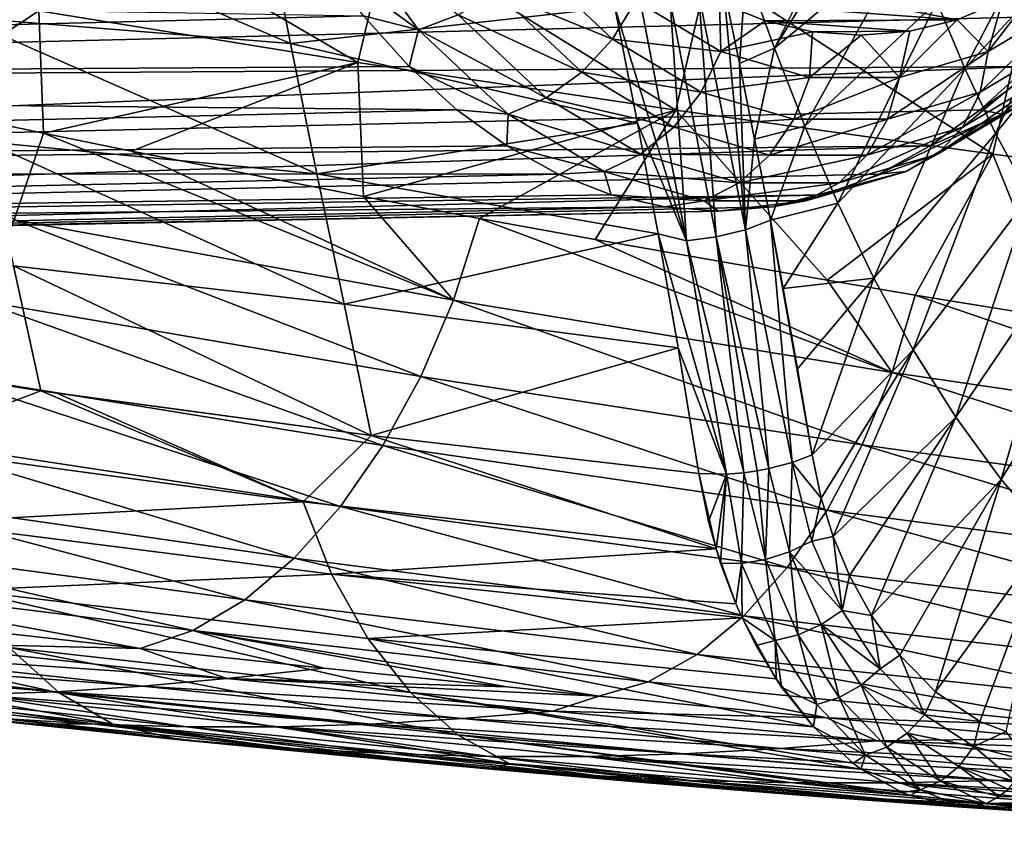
# Model space of a CAD drawing. Header units: metres. Extents: x -62 to 300, y -109 to 109.
# Tile 580 of 656: x 42 to 53, y 57 to 66. Entities that reach past the tile are written whole.
import ezdxf

# ---------------------------------------------------------------- set-up
doc = ezdxf.new("R2010")
doc.units = ezdxf.units.M
doc.layers.add('solid_500635', color=7, linetype='CONTINUOUS')

msp = doc.modelspace()

# ---------------------------------------------------------------- linework, layer by layer
at = {"layer": 'solid_500635'}
for points in [[(50.473927, 65.82579, 54.293316), (51.756451, 67.905655, 53.332165), (51.36898, 67.61731, 53.667049)], [(52.034363, 67.127594, 52.978214), (51.756451, 67.905655, 53.332165), (50.473927, 65.82579, 54.293316)], [(53.793171, 67.781731, 51.289654), (52.327579, 66.354668, 52.595661), (52.647118, 65.591927, 52.16856)], [(54.059921, 67.135246, 50.922024), (53.793171, 67.781731, 51.289654), (52.647118, 65.591927, 52.16856)], [(40.88496, 67.60778, 49.288437), (44.938168, 65.879517, 51.78064), (44.644665, 67.377357, 52.21909)], [(40.88496, 67.60778, 49.288437), (41.168015, 66.1791, 48.865978), (44.938168, 65.879517, 51.78064)], [(42.388172, 67.604683, 11.405715), (45.709873, 65.662964, 14.058949), (42.063934, 66.25222, 11.836024)], [(42.388172, 67.604683, 11.405715), (46.058018, 67.146378, 13.598836), (45.709873, 65.662964, 14.058949)], [(50.473927, 65.82579, 54.293316), (51.36898, 67.61731, 53.667049), (50.144897, 66.722145, 54.691704)], [(48.646599, 66.293144, 54.897785), (44.644665, 67.377357, 52.21909), (44.938168, 65.879517, 51.78064)], [(46.404682, 66.035896, 40.679264), (45.284451, 66.849983, 41.388611), (45.488132, 67.27964, 41.988235)], [(46.404682, 66.035896, 40.679264), (45.488132, 67.27964, 41.988235), (46.857681, 66.206757, 40.860191)], [(46.058018, 67.146378, 13.598836), (49.345234, 65.116684, 16.300768), (45.709873, 65.662964, 14.058949)], [(46.058018, 67.146378, 13.598836), (49.714558, 66.721085, 15.810477), (49.345234, 65.116684, 16.300768)], [(52.034363, 67.127594, 52.978214), (50.473927, 65.82579, 54.293316), (50.820332, 64.93457, 53.863419)], [(52.327579, 66.354668, 52.595661), (52.034363, 67.127594, 52.978214), (50.820332, 64.93457, 53.863419)], [(54.059921, 67.135246, 50.922024), (52.647118, 65.591927, 52.16856), (52.99929, 64.848961, 51.688118)], [(54.355381, 66.505005, 50.509548), (54.059921, 67.135246, 50.922024), (52.99929, 64.848961, 51.688118)], [(38.410324, 66.884567, 9.634466), (42.063934, 66.25222, 11.836024), (40.4678, 65.196846, 11.544188)], [(54.380802, 66.850029, 28.397678), (23.883883, 66.738083, 5.977959), (22.912306, 65.41967, 7.365514)], [(53.891087, 66.194885, 29.097063), (54.380802, 66.850029, 28.397678), (22.912306, 65.41967, 7.365514)], [(46.404682, 66.035896, 40.679264), (45.77417, 66.194839, 40.68922), (45.284451, 66.849983, 41.388611)], [(47.29089, 66.47377, 40.950562), (47.675373, 66.819122, 40.944336), (48.618896, 65.928902, 39.596848)], [(48.618896, 65.928902, 39.596848), (47.675373, 66.819122, 40.944336), (48.889111, 66.367142, 39.551384)], [(45.77417, 66.194839, 40.68922), (14.75779, 65.41967, 19.01137), (13.786213, 66.738083, 20.398926)], [(49.714558, 66.721085, 15.810477), (52.967113, 64.613266, 18.55901), (49.345234, 65.116684, 16.300768)], [(49.714558, 66.721085, 15.810477), (53.354122, 66.328812, 18.037834), (52.967113, 64.613266, 18.55901)], [(50.070885, 65.647835, 54.638252), (50.144897, 66.722145, 54.691704), (49.890251, 66.53878, 54.898804)], [(50.473927, 65.82579, 54.293316), (50.144897, 66.722145, 54.691704), (50.070885, 65.647835, 54.638252)], [(52.915382, 65.785477, 33.80127), (53.080044, 66.367455, 33.681389), (53.598137, 66.679115, 32.941475)], [(53.887203, 66.367142, 32.413364), (52.915382, 65.785477, 33.80127), (53.598137, 66.679115, 32.941475)], [(49.607254, 66.436775, 55.060619), (50.140392, 63.751003, 54.259808), (49.890251, 66.53878, 54.898804)], [(50.140392, 63.751003, 54.259808), (50.070885, 65.647835, 54.638252), (49.890251, 66.53878, 54.898804)], [(46.857681, 66.206757, 40.860191), (47.29089, 66.47377, 40.950562), (48.26878, 65.551125, 39.553986)], [(48.26878, 65.551125, 39.553986), (47.29089, 66.47377, 40.950562), (48.618896, 65.928902, 39.596848)], [(49.607254, 66.436775, 55.060619), (49.280056, 66.356163, 55.116638), (49.807037, 63.670429, 54.321228)], [(49.607254, 66.436775, 55.060619), (49.807037, 63.670429, 54.321228), (50.140392, 63.751003, 54.259808)], [(54.355381, 66.505005, 50.509548), (52.99929, 64.848961, 51.688118), (53.386395, 64.136673, 51.15123)], [(48.618896, 65.928902, 39.596848), (48.889111, 66.367142, 39.551384), (49.860931, 65.785477, 38.163483)], [(48.946808, 66.306274, 55.06028), (48.646599, 66.293144, 54.897785), (49.466003, 63.624588, 54.26659)], [(49.860931, 65.785477, 38.163483), (48.889111, 66.367142, 39.551384), (49.844269, 66.347946, 38.302555)], [(49.280056, 66.356163, 55.116638), (48.946808, 66.306274, 55.06028), (49.466003, 63.624588, 54.26659)], [(49.280056, 66.356163, 55.116638), (49.466003, 63.624588, 54.26659), (49.807037, 63.670429, 54.321228)], [(51.462761, 66.360184, 35.991108), (52.559628, 66.149879, 34.424622), (49.844269, 66.347946, 38.302555)], [(52.559628, 66.149879, 34.424622), (50.365852, 66.136383, 37.557659), (49.844269, 66.347946, 38.302555)], [(49.860931, 65.785477, 38.163483), (49.844269, 66.347946, 38.302555), (50.365852, 66.136383, 37.557659)], [(52.327579, 66.354668, 52.595661), (50.820332, 64.93457, 53.863419), (51.196262, 64.055336, 53.381474)], [(52.647118, 65.591927, 52.16856), (52.327579, 66.354668, 52.595661), (51.196262, 64.055336, 53.381474)], [(51.462761, 66.360184, 35.991108), (53.080044, 66.367455, 33.681389), (52.559628, 66.149879, 34.424622)], [(52.915382, 65.785477, 33.80127), (52.559628, 66.149879, 34.424622), (53.080044, 66.367455, 33.681389)], [(52.822807, 65.321579, 33.593037), (52.915382, 65.785477, 33.80127), (53.887203, 66.367142, 32.413364)], [(53.837505, 65.928902, 32.143898), (52.822807, 65.321579, 33.593037), (53.887203, 66.367142, 32.413364)], [(53.354122, 66.328812, 18.037834), (56.574554, 64.152519, 20.832447), (52.967113, 64.613266, 18.55901)], [(45.77417, 66.194839, 40.68922), (46.294777, 65.616608, 39.945717), (14.75779, 65.41967, 19.01137)], [(53.370483, 65.616646, 29.840563), (53.891087, 66.194885, 29.097063), (22.912306, 65.41967, 7.365514)], [(42.063934, 66.25222, 11.836024), (42.116333, 64.853584, 12.560453), (40.4678, 65.196846, 11.544188)], [(42.063934, 66.25222, 11.836024), (45.709873, 65.662964, 14.058949), (42.116333, 64.853584, 12.560453)], [(48.905495, 64.967384, 54.513103), (48.646599, 66.293144, 54.897785), (44.938168, 65.879517, 51.78064)], [(46.404682, 66.035896, 40.679264), (46.294777, 65.616608, 39.945717), (45.77417, 66.194839, 40.68922)], [(46.404682, 66.035896, 40.679264), (46.857681, 66.206757, 40.860191), (47.862144, 65.259033, 39.425667)], [(47.862144, 65.259033, 39.425667), (46.857681, 66.206757, 40.860191), (48.26878, 65.551125, 39.553986)], [(49.466003, 63.624588, 54.26659), (48.646599, 66.293144, 54.897785), (48.905495, 64.967384, 54.513103)], [(53.075874, 65.072136, 31.151815), (53.417828, 65.259033, 31.491333), (54.422291, 66.206757, 30.056808)], [(54.09734, 66.035896, 29.693008), (53.075874, 65.072136, 31.151815), (54.422291, 66.206757, 30.056808)], [(41.168015, 66.1791, 48.865978), (45.241238, 64.387863, 51.331665), (44.938168, 65.879517, 51.78064)], [(41.168015, 66.1791, 48.865978), (41.462421, 64.756485, 48.433769), (45.241238, 64.387863, 51.331665)], [(49.860931, 65.785477, 38.163483), (50.365852, 66.136383, 37.557659), (50.907757, 66.01239, 36.783737)], [(52.559628, 66.149879, 34.424622), (52.018406, 66.019318, 35.197567), (50.365852, 66.136383, 37.557659)], [(52.018406, 66.019318, 35.197567), (50.907757, 66.01239, 36.783737), (50.365852, 66.136383, 37.557659)], [(51.901905, 65.490623, 35.248669), (52.018406, 66.019318, 35.197567), (52.559628, 66.149879, 34.424622)], [(52.915382, 65.785477, 33.80127), (51.901905, 65.490623, 35.248669), (52.559628, 66.149879, 34.424622)], [(47.426151, 65.072136, 39.220459), (46.294777, 65.616608, 39.945717), (46.404682, 66.035896, 40.679264)], [(47.426151, 65.072136, 39.220459), (46.404682, 66.035896, 40.679264), (47.862144, 65.259033, 39.425667)], [(50.874409, 65.490623, 36.71608), (49.860931, 65.785477, 38.163483), (50.907757, 66.01239, 36.783737)], [(50.874409, 65.490623, 36.71608), (50.907757, 66.01239, 36.783737), (51.463192, 65.973427, 35.99049)], [(51.901905, 65.490623, 35.248669), (50.874409, 65.490623, 36.71608), (51.463192, 65.973427, 35.99049)], [(52.018406, 66.019318, 35.197567), (51.463192, 65.973427, 35.99049), (50.907757, 66.01239, 36.783737)], [(51.901905, 65.490623, 35.248669), (51.463192, 65.973427, 35.99049), (52.018406, 66.019318, 35.197567)], [(54.09734, 66.035896, 29.693008), (53.370483, 65.616646, 29.840563), (52.822952, 65.11972, 30.622515)], [(54.09734, 66.035896, 29.693008), (52.822952, 65.11972, 30.622515), (53.075874, 65.072136, 31.151815)], [(48.905495, 64.967384, 54.513103), (44.938168, 65.879517, 51.78064), (45.241238, 64.387863, 51.331665)], [(48.26878, 65.551125, 39.553986), (48.618896, 65.928902, 39.596848), (49.633595, 65.321579, 38.147709)], [(49.633595, 65.321579, 38.147709), (48.618896, 65.928902, 39.596848), (49.860931, 65.785477, 38.163483)], [(52.625824, 64.921677, 33.331482), (52.822807, 65.321579, 33.593037), (53.837505, 65.928902, 32.143898)], [(53.677483, 65.551125, 31.829556), (52.625824, 64.921677, 33.331482), (53.837505, 65.928902, 32.143898)], [(49.633595, 65.321579, 38.147709), (49.860931, 65.785477, 38.163483), (50.874409, 65.490623, 36.71608)], [(50.473927, 65.82579, 54.293316), (50.070885, 65.647835, 54.638252), (50.24379, 64.785484, 54.37981)], [(50.820332, 64.93457, 53.863419), (50.473927, 65.82579, 54.293316), (50.24379, 64.785484, 54.37981)], [(51.764614, 65.013718, 35.104294), (51.901905, 65.490623, 35.248669), (52.915382, 65.785477, 33.80127)], [(52.822807, 65.321579, 33.593037), (51.764614, 65.013718, 35.104294), (52.915382, 65.785477, 33.80127)], [(45.709873, 65.662964, 14.058949), (43.120892, 64.649597, 13.181844), (42.116333, 64.853584, 12.560453)], [(45.709873, 65.662964, 14.058949), (45.772568, 64.130051, 14.829745), (43.120892, 64.649597, 13.181844)], [(45.709873, 65.662964, 14.058949), (49.345234, 65.116684, 16.300768), (45.772568, 64.130051, 14.829745)], [(50.140392, 63.751003, 54.259808), (50.24379, 64.785484, 54.37981), (50.070885, 65.647835, 54.638252)], [(46.294777, 65.616608, 39.945717), (46.842308, 65.119682, 39.163761), (14.75779, 65.41967, 19.01137)], [(53.370483, 65.616646, 29.840563), (22.912306, 65.41967, 7.365514), (21.829514, 64.398048, 8.911902)], [(52.822952, 65.11972, 30.622515), (53.370483, 65.616646, 29.840563), (21.829514, 64.398048, 8.911902)], [(47.426151, 65.072136, 39.220459), (46.842308, 65.119682, 39.163761), (46.294777, 65.616608, 39.945717)], [(47.862144, 65.259033, 39.425667), (48.26878, 65.551125, 39.553986), (49.320438, 64.921677, 38.052063)], [(49.320438, 64.921677, 38.052063), (48.26878, 65.551125, 39.553986), (49.633595, 65.321579, 38.147709)], [(52.647118, 65.591927, 52.16856), (51.196262, 64.055336, 53.381474), (51.608398, 63.199253, 52.836819)], [(52.99929, 64.848961, 51.688118), (52.647118, 65.591927, 52.16856), (51.608398, 63.199253, 52.836819)], [(52.337589, 64.612488, 33.034073), (52.625824, 64.921677, 33.331482), (53.677483, 65.551125, 31.829556)], [(53.417828, 65.259033, 31.491333), (52.337589, 64.612488, 33.034073), (53.677483, 65.551125, 31.829556)], [(46.842308, 65.119682, 39.163761), (15.840583, 64.398048, 17.464981), (14.75779, 65.41967, 19.01137)], [(50.691788, 65.013718, 36.636448), (49.633595, 65.321579, 38.147709), (50.874409, 65.490623, 36.71608)], [(50.691788, 65.013718, 36.636448), (50.874409, 65.490623, 36.71608), (51.901905, 65.490623, 35.248669)], [(51.764614, 65.013718, 35.104294), (50.691788, 65.013718, 36.636448), (51.901905, 65.490623, 35.248669)], [(49.320438, 64.921677, 38.052063), (49.633595, 65.321579, 38.147709), (50.691788, 65.013718, 36.636448)], [(51.529083, 64.602608, 34.897789), (51.764614, 65.013718, 35.104294), (52.822807, 65.321579, 33.593037)], [(52.625824, 64.921677, 33.331482), (51.529083, 64.602608, 34.897789), (52.822807, 65.321579, 33.593037)], [(41.780365, 63.863079, 13.041108), (40.4678, 65.196846, 11.544188), (42.116333, 64.853584, 12.560453)], [(47.426151, 65.072136, 39.220459), (47.862144, 65.259033, 39.425667), (48.942383, 64.612488, 37.882927)], [(48.942383, 64.612488, 37.882927), (47.862144, 65.259033, 39.425667), (49.320438, 64.921677, 38.052063)], [(51.977352, 64.414642, 32.720669), (52.337589, 64.612488, 33.034073), (53.417828, 65.259033, 31.491333)], [(53.075874, 65.072136, 31.151815), (51.977352, 64.414642, 32.720669), (53.417828, 65.259033, 31.491333)], [(46.842308, 65.119682, 39.163761), (47.412598, 64.707848, 38.349304), (15.840583, 64.398048, 17.464981)], [(52.252666, 64.70787, 31.436968), (52.822952, 65.11972, 30.622515), (21.829514, 64.398048, 8.911902)], [(49.345234, 65.116684, 16.300768), (47.100315, 63.880253, 15.659031), (45.772568, 64.130051, 14.829745)], [(47.426151, 65.072136, 39.220459), (47.412598, 64.707848, 38.349304), (46.842308, 65.119682, 39.163761)], [(49.345234, 65.116684, 16.300768), (48.423653, 63.638165, 16.488308), (47.100315, 63.880253, 15.659031)], [(48.524673, 64.414642, 37.651604), (47.412598, 64.707848, 38.349304), (47.426151, 65.072136, 39.220459)], [(48.524673, 64.414642, 37.651604), (47.426151, 65.072136, 39.220459), (48.942383, 64.612488, 37.882927)], [(49.345234, 65.116684, 16.300768), (51.074944, 63.173855, 18.157988), (48.423653, 63.638165, 16.488308)], [(49.345234, 65.116684, 16.300768), (52.967113, 64.613266, 18.55901), (51.074944, 63.173855, 18.157988)], [(53.075874, 65.072136, 31.151815), (52.252666, 64.70787, 31.436968), (51.66396, 64.384254, 32.277725)], [(53.075874, 65.072136, 31.151815), (51.66396, 64.384254, 32.277725), (51.977352, 64.414642, 32.720669)], [(53.075874, 65.072136, 31.151815), (52.822952, 65.11972, 30.622515), (52.252666, 64.70787, 31.436968)], [(49.143246, 63.703701, 54.128994), (48.905495, 64.967384, 54.513103), (45.241238, 64.387863, 51.331665)], [(49.466003, 63.624588, 54.26659), (48.905495, 64.967384, 54.513103), (49.143246, 63.703701, 54.128994)], [(50.417179, 64.602608, 36.485756), (49.320438, 64.921677, 38.052063), (50.691788, 65.013718, 36.636448)], [(50.417179, 64.602608, 36.485756), (50.691788, 65.013718, 36.636448), (51.764614, 65.013718, 35.104294)], [(51.529083, 64.602608, 34.897789), (50.417179, 64.602608, 36.485756), (51.764614, 65.013718, 35.104294)], [(46.803818, 62.946259, 16.084129), (41.780365, 63.863079, 13.041108), (42.116333, 64.853584, 12.560453)], [(46.803818, 62.946259, 16.084129), (42.116333, 64.853584, 12.560453), (43.120892, 64.649597, 13.181844)], [(48.942383, 64.612488, 37.882927), (49.320438, 64.921677, 38.052063), (50.417179, 64.602608, 36.485756)], [(50.820332, 64.93457, 53.863419), (50.24379, 64.785484, 54.37981), (50.425472, 63.858856, 54.090176)], [(51.196262, 64.055336, 53.381474), (50.820332, 64.93457, 53.863419), (50.425472, 63.858856, 54.090176)], [(51.211048, 64.284737, 34.642941), (51.529083, 64.602608, 34.897789), (52.625824, 64.921677, 33.331482)], [(52.337589, 64.612488, 33.034073), (51.211048, 64.284737, 34.642941), (52.625824, 64.921677, 33.331482)], [(52.99929, 64.848961, 51.688118), (51.608398, 63.199253, 52.836819), (52.058907, 62.378963, 52.225452)], [(53.386395, 64.136673, 51.15123), (52.99929, 64.848961, 51.688118), (52.058907, 62.378963, 52.225452)], [(41.462421, 64.756485, 48.433769), (45.553516, 62.89888, 50.873806), (45.241238, 64.387863, 51.331665)], [(41.462421, 64.756485, 48.433769), (41.771236, 63.336914, 47.995876), (45.553516, 62.89888, 50.873806)], [(50.140392, 63.751003, 54.259808), (50.425472, 63.858856, 54.090176), (50.24379, 64.785484, 54.37981)], [(47.412598, 64.707848, 38.349304), (48.001305, 64.384232, 37.508541), (15.840583, 64.398048, 17.464981)], [(52.252666, 64.70787, 31.436968), (21.829514, 64.398048, 8.911902), (20.665037, 63.701077, 10.574945)], [(51.66396, 64.384254, 32.277725), (52.252666, 64.70787, 31.436968), (20.665037, 63.701077, 10.574945)], [(46.803818, 62.946259, 16.084129), (43.120892, 64.649597, 13.181844), (45.772568, 64.130051, 14.829745)], [(48.524673, 64.414642, 37.651604), (48.001305, 64.384232, 37.508541), (47.412598, 64.707848, 38.349304)], [(48.524673, 64.414642, 37.651604), (48.942383, 64.612488, 37.882927), (50.068928, 64.284737, 36.274059)], [(50.068928, 64.284737, 36.274059), (48.942383, 64.612488, 37.882927), (50.417179, 64.602608, 36.485756)], [(50.831738, 64.081352, 34.356773), (51.211048, 64.284737, 34.642941), (52.337589, 64.612488, 33.034073)], [(51.977352, 64.414642, 32.720669), (50.831738, 64.081352, 34.356773), (52.337589, 64.612488, 33.034073)], [(52.967113, 64.613266, 18.55901), (52.081448, 63.004818, 18.794727), (51.074944, 63.173855, 18.157988)], [(52.967113, 64.613266, 18.55901), (53.727192, 62.737003, 19.839287), (52.081448, 63.004818, 18.794727)], [(52.967113, 64.613266, 18.55901), (56.574554, 64.152519, 20.832447), (53.727192, 62.737003, 19.839287)], [(50.068928, 64.284737, 36.274059), (50.417179, 64.602608, 36.485756), (51.529083, 64.602608, 34.897789)], [(51.211048, 64.284737, 34.642941), (50.068928, 64.284737, 36.274059), (51.529083, 64.602608, 34.897789)], [(48.001305, 64.384232, 37.508541), (17.005058, 63.701077, 15.801938), (15.840583, 64.398048, 17.464981)], [(48.001305, 64.384232, 37.508541), (48.603951, 64.151306, 36.647877), (17.005058, 63.701077, 15.801938)], [(51.061317, 64.151321, 33.13839), (51.66396, 64.384254, 32.277725), (20.665037, 63.701077, 10.574945)], [(49.143246, 63.703701, 54.128994), (45.241238, 64.387863, 51.331665), (45.553516, 62.89888, 50.873806)], [(48.524673, 64.414642, 37.651604), (48.603951, 64.151306, 36.647877), (48.001305, 64.384232, 37.508541)], [(49.670284, 64.081352, 36.015499), (48.603951, 64.151306, 36.647877), (48.524673, 64.414642, 37.651604)], [(49.670284, 64.081352, 36.015499), (48.524673, 64.414642, 37.651604), (50.068928, 64.284737, 36.274059)], [(51.977352, 64.414642, 32.720669), (51.061317, 64.151321, 33.13839), (50.449322, 64.010849, 34.012409)], [(51.977352, 64.414642, 32.720669), (50.449322, 64.010849, 34.012409), (50.831738, 64.081352, 34.356773)], [(51.977352, 64.414642, 32.720669), (51.66396, 64.384254, 32.277725), (51.061317, 64.151321, 33.13839)], [(49.670284, 64.081352, 36.015499), (50.068928, 64.284737, 36.274059), (51.211048, 64.284737, 34.642941)], [(50.831738, 64.081352, 34.356773), (49.670284, 64.081352, 36.015499), (51.211048, 64.284737, 34.642941)], [(48.603951, 64.151306, 36.647877), (49.215946, 64.010841, 35.773853), (17.005058, 63.701077, 15.801938)], [(51.061317, 64.151321, 33.13839), (20.665037, 63.701077, 10.574945), (19.450642, 63.347771, 12.309281)], [(50.449322, 64.010849, 34.012409), (51.061317, 64.151321, 33.13839), (19.450642, 63.347771, 12.309281)], [(46.803818, 62.946259, 16.084129), (45.772568, 64.130051, 14.829745), (47.100315, 63.880253, 15.659031)], [(49.670284, 64.081352, 36.015499), (49.215946, 64.010841, 35.773853), (48.603951, 64.151306, 36.647877)], [(49.670284, 64.081352, 36.015499), (49.832634, 63.963898, 34.893131), (49.215946, 64.010841, 35.773853)], [(50.831738, 64.081352, 34.356773), (49.832634, 63.963898, 34.893131), (49.670284, 64.081352, 36.015499)], [(50.831738, 64.081352, 34.356773), (50.449322, 64.010849, 34.012409), (49.832634, 63.963898, 34.893131)], [(51.196262, 64.055336, 53.381474), (50.425472, 63.858856, 54.090176), (50.571407, 63.080173, 53.838577)], [(51.608398, 63.199253, 52.836819), (51.196262, 64.055336, 53.381474), (50.571407, 63.080173, 53.838577)], [(53.386395, 64.136673, 51.15123), (52.058907, 62.378963, 52.225452), (52.545879, 61.608044, 51.549446)], [(53.807072, 63.466778, 50.559963), (53.386395, 64.136673, 51.15123), (52.545879, 61.608044, 51.549446)], [(49.215946, 64.010841, 35.773853), (18.219454, 63.347771, 14.067601), (17.005058, 63.701077, 15.801938)], [(49.215946, 64.010841, 35.773853), (49.832634, 63.963898, 34.893131), (18.219454, 63.347771, 14.067601)], [(49.832634, 63.963898, 34.893131), (19.450642, 63.347771, 12.309281), (18.219454, 63.347771, 14.067601)], [(49.832634, 63.963898, 34.893131), (50.449322, 64.010849, 34.012409), (19.450642, 63.347771, 12.309281)], [(46.430325, 62.074574, 16.618492), (41.371861, 62.942101, 13.625264), (41.780365, 63.863079, 13.041108)], [(46.803818, 62.946259, 16.084129), (46.430325, 62.074574, 16.618492), (41.780365, 63.863079, 13.041108)], [(51.818657, 62.120052, 19.172493), (46.803818, 62.946259, 16.084129), (47.100315, 63.880253, 15.659031)], [(51.818657, 62.120052, 19.172493), (47.100315, 63.880253, 15.659031), (48.423653, 63.638165, 16.488308)], [(50.140392, 63.751003, 54.259808), (50.674717, 61.092083, 53.344406), (50.425472, 63.858856, 54.090176)], [(50.425472, 63.858856, 54.090176), (50.901642, 61.18058, 53.189758), (50.571407, 63.080173, 53.838577)], [(50.674717, 61.092083, 53.344406), (50.901642, 61.18058, 53.189758), (50.425472, 63.858856, 54.090176)], [(50.140392, 63.751003, 54.259808), (49.807037, 63.670429, 54.321228), (50.406662, 61.021545, 53.428543)], [(50.140392, 63.751003, 54.259808), (50.406662, 61.021545, 53.428543), (50.674717, 61.092083, 53.344406)], [(49.372761, 62.402817, 53.711647), (49.143246, 63.703701, 54.128994), (45.553516, 62.89888, 50.873806)], [(51.818657, 62.120052, 19.172493), (48.423653, 63.638165, 16.488308), (51.074944, 63.173855, 18.157988)], [(49.924709, 60.959557, 53.391884), (49.143246, 63.703701, 54.128994), (49.372761, 62.402817, 53.711647)], [(49.466003, 63.624588, 54.26659), (49.143246, 63.703701, 54.128994), (49.924709, 60.959557, 53.391884)], [(49.807037, 63.670429, 54.321228), (49.466003, 63.624588, 54.26659), (50.120773, 60.975266, 53.434361)], [(49.466003, 63.624588, 54.26659), (49.924709, 60.959557, 53.391884), (50.120773, 60.975266, 53.434361)], [(49.807037, 63.670429, 54.321228), (50.274895, 60.996784, 53.441166), (50.406662, 61.021545, 53.428543)], [(49.807037, 63.670429, 54.321228), (50.120773, 60.975266, 53.434361), (50.274895, 60.996784, 53.441166)], [(53.807072, 63.466778, 50.559963), (52.545879, 61.608044, 51.549446), (53.064255, 60.899204, 50.81567)], [(54.257095, 62.850288, 49.920429), (53.807072, 63.466778, 50.559963), (53.064255, 60.899204, 50.81567)], [(41.771236, 63.336914, 47.995876), (38.583214, 62.448433, 44.888283), (42.087074, 61.911751, 47.560932)], [(41.771236, 63.336914, 47.995876), (42.087074, 61.911751, 47.560932), (45.862511, 61.402172, 50.417652)], [(41.771236, 63.336914, 47.995876), (45.862511, 61.402172, 50.417652), (45.553516, 62.89888, 50.873806)], [(51.608398, 63.199253, 52.836819), (50.571407, 63.080173, 53.838577), (50.735577, 62.163471, 53.531441)], [(51.608398, 63.199253, 52.836819), (50.735577, 62.163471, 53.531441), (50.901642, 61.18058, 53.189758)], [(52.058907, 62.378963, 52.225452), (51.608398, 63.199253, 52.836819), (50.901642, 61.18058, 53.189758)], [(51.818657, 62.120052, 19.172493), (51.074944, 63.173855, 18.157988), (52.081448, 63.004818, 18.794727)], [(50.571407, 63.080173, 53.838577), (50.901642, 61.18058, 53.189758), (50.735577, 62.163471, 53.531441)], [(45.996006, 61.285267, 17.239319), (40.903988, 62.107327, 14.293892), (41.371861, 62.942101, 13.625264)], [(46.430325, 62.074574, 16.618492), (45.996006, 61.285267, 17.239319), (41.371861, 62.942101, 13.625264)], [(51.476555, 61.293079, 19.662228), (46.430325, 62.074574, 16.618492), (46.803818, 62.946259, 16.084129)], [(51.818657, 62.120052, 19.172493), (51.476555, 61.293079, 19.662228), (46.803818, 62.946259, 16.084129)], [(56.823174, 61.384678, 22.305079), (51.818657, 62.120052, 19.172493), (52.081448, 63.004818, 18.794727)], [(56.823174, 61.384678, 22.305079), (52.081448, 63.004818, 18.794727), (53.727192, 62.737003, 19.839287)], [(49.372761, 62.402817, 53.711647), (45.553516, 62.89888, 50.873806), (45.862511, 61.402172, 50.417652)], [(54.257095, 62.850288, 49.920429), (53.064255, 60.899204, 50.81567), (53.60709, 60.263817, 50.033882)], [(42.087074, 61.911751, 47.560932), (38.583214, 62.448433, 44.888283), (40.40604, 61.274628, 45.693672)], [(49.372761, 62.402817, 53.711647), (45.862511, 61.402172, 50.417652), (49.608582, 60.966747, 53.229221)], [(49.924709, 60.959557, 53.391884), (49.372761, 62.402817, 53.711647), (49.608582, 60.966747, 53.229221)], [(52.058907, 62.378963, 52.225452), (50.901642, 61.18058, 53.189758), (51.007385, 60.684612, 52.985867)], [(52.058907, 62.378963, 52.225452), (51.007385, 60.684612, 52.985867), (51.144966, 60.24659, 52.753731)], [(52.545879, 61.608044, 51.549446), (52.058907, 62.378963, 52.225452), (51.144966, 60.24659, 52.753731)], [(45.510311, 60.590313, 17.933146), (40.385017, 61.369228, 15.035207), (40.903988, 62.107327, 14.293892)], [(45.996006, 61.285267, 17.239319), (45.510311, 60.590313, 17.933146), (40.903988, 62.107327, 14.293892)], [(51.072983, 60.545689, 20.23926), (45.996006, 61.285267, 17.239319), (46.430325, 62.074574, 16.618492)], [(51.476555, 61.293079, 19.662228), (51.072983, 60.545689, 20.23926), (46.430325, 62.074574, 16.618492)], [(56.508835, 60.597816, 22.755365), (51.476555, 61.293079, 19.662228), (51.818657, 62.120052, 19.172493)], [(56.823174, 61.384678, 22.305079), (56.508835, 60.597816, 22.755365), (51.818657, 62.120052, 19.172493)], [(42.087074, 61.911751, 47.560932), (40.40604, 61.274628, 45.693672), (45.082603, 60.643959, 49.293369)], [(42.267406, 61.885792, 47.697918), (42.087074, 61.911751, 47.560932), (45.082603, 60.643959, 49.293369)], [(45.862511, 61.402172, 50.417652), (42.087074, 61.911751, 47.560932), (42.267406, 61.885792, 47.697918)], [(45.862511, 61.402172, 50.417652), (42.267406, 61.885792, 47.697918), (45.082603, 60.643959, 49.293369)], [(52.545879, 61.608044, 51.549446), (51.144966, 60.24659, 52.753731), (51.331032, 59.80233, 52.461613)], [(52.545879, 61.608044, 51.549446), (51.331032, 59.80233, 52.461613), (51.580925, 59.344662, 52.087914)], [(53.064255, 60.899204, 50.81567), (52.545879, 61.608044, 51.549446), (51.580925, 59.344662, 52.087914)], [(44.981033, 59.999619, 18.688848), (39.821938, 60.73671, 15.839219), (40.385017, 61.369228, 15.035207)], [(45.510311, 60.590313, 17.933146), (44.981033, 59.999619, 18.688848), (40.385017, 61.369228, 15.035207)], [(45.862511, 61.402172, 50.417652), (45.082603, 60.643959, 49.293369), (49.804657, 60.104397, 52.858982)], [(49.608582, 60.966747, 53.229221), (45.862511, 61.402172, 50.417652), (49.804657, 60.104397, 52.858982)], [(45.082603, 60.643959, 49.293369), (40.40604, 61.274628, 45.693672), (40.760376, 60.405247, 45.139652)], [(50.618073, 59.890709, 20.889164), (45.510311, 60.590313, 17.933146), (45.996006, 61.285267, 17.239319)], [(51.072983, 60.545689, 20.23926), (50.618073, 59.890709, 20.889164), (45.996006, 61.285267, 17.239319)], [(56.133202, 59.888779, 23.292618), (51.072983, 60.545689, 20.23926), (51.476555, 61.293079, 19.662228)], [(56.508835, 60.597816, 22.755365), (56.133202, 59.888779, 23.292618), (51.476555, 61.293079, 19.662228)], [(50.674717, 61.092083, 53.344406), (51.007385, 60.684612, 52.985867), (50.901642, 61.18058, 53.189758)], [(50.406662, 61.021545, 53.428543), (50.274895, 60.996784, 53.441166), (50.369446, 59.985317, 52.992596)], [(50.645515, 60.072498, 53.002312), (50.406662, 61.021545, 53.428543), (50.369446, 59.985317, 52.992596)], [(50.674717, 61.092083, 53.344406), (50.406662, 61.021545, 53.428543), (50.645515, 60.072498, 53.002312)], [(50.900673, 60.193737, 52.938248), (50.674717, 61.092083, 53.344406), (50.645515, 60.072498, 53.002312)], [(50.900673, 60.193737, 52.938248), (51.007385, 60.684612, 52.985867), (50.674717, 61.092083, 53.344406)], [(49.608582, 60.966747, 53.229221), (49.804657, 60.104397, 52.858982), (49.718746, 60.419285, 53.012157)], [(49.924709, 60.959557, 53.391884), (49.608582, 60.966747, 53.229221), (49.718746, 60.419285, 53.012157)], [(49.924709, 60.959557, 53.391884), (49.718746, 60.419285, 53.012157), (49.804657, 60.104397, 52.858982)], [(49.924709, 60.959557, 53.391884), (49.804657, 60.104397, 52.858982), (49.855583, 59.943157, 52.771988)], [(50.095631, 59.939518, 52.909924), (49.924709, 60.959557, 53.391884), (49.855583, 59.943157, 52.771988)], [(50.120773, 60.975266, 53.434361), (49.924709, 60.959557, 53.391884), (50.095631, 59.939518, 52.909924)], [(50.369446, 59.985317, 52.992596), (50.120773, 60.975266, 53.434361), (50.095631, 59.939518, 52.909924)], [(50.274895, 60.996784, 53.441166), (50.120773, 60.975266, 53.434361), (50.369446, 59.985317, 52.992596)], [(53.064255, 60.899204, 50.81567), (51.580925, 59.344662, 52.087914), (51.904434, 58.892319, 51.621052)], [(53.064255, 60.899204, 50.81567), (51.904434, 58.892319, 51.621052), (52.311924, 58.473213, 51.050259)], [(53.60709, 60.263817, 50.033882), (53.064255, 60.899204, 50.81567), (52.311924, 58.473213, 51.050259)], [(44.415943, 59.522987, 19.495327), (39.221745, 60.218575, 16.695951), (39.821938, 60.73671, 15.839219)], [(44.981033, 59.999619, 18.688848), (44.415943, 59.522987, 19.495327), (39.821938, 60.73671, 15.839219)], [(50.900673, 60.193737, 52.938248), (51.144966, 60.24659, 52.753731), (51.007385, 60.684612, 52.985867)], [(45.082603, 60.643959, 49.293369), (40.760376, 60.405247, 45.139652), (45.407253, 59.814991, 48.774494)], [(50.120094, 59.33868, 21.600124), (44.981033, 59.999619, 18.688848), (45.510311, 60.590313, 17.933146)], [(49.804657, 60.104397, 52.858982), (45.082603, 60.643959, 49.293369), (45.407253, 59.814991, 48.774494)], [(50.618073, 59.890709, 20.889164), (50.120094, 59.33868, 21.600124), (45.510311, 60.590313, 17.933146)], [(55.70657, 59.270603, 23.902176), (50.618073, 59.890709, 20.889164), (51.072983, 60.545689, 20.23926)], [(56.133202, 59.888779, 23.292618), (55.70657, 59.270603, 23.902176), (51.072983, 60.545689, 20.23926)], [(45.407253, 59.814991, 48.774494), (40.760376, 60.405247, 45.139652), (41.205128, 59.632931, 44.481461)], [(51.245991, 59.40247, 52.402817), (51.144966, 60.24659, 52.753731), (50.900673, 60.193737, 52.938248)], [(51.245991, 59.40247, 52.402817), (51.331032, 59.80233, 52.461613), (51.144966, 60.24659, 52.753731)], [(53.60709, 60.263817, 50.033882), (52.311924, 58.473213, 51.050259), (52.820763, 58.133205, 50.361519)], [(53.60709, 60.263817, 50.033882), (52.820763, 58.133205, 50.361519), (53.119217, 58.020653, 49.971893)], [(43.824432, 59.17231, 20.33914), (38.592648, 59.825241, 17.593643), (39.221745, 60.218575, 16.695951)], [(44.415943, 59.522987, 19.495327), (43.824432, 59.17231, 20.33914), (39.221745, 60.218575, 16.695951)], [(51.245991, 59.40247, 52.402817), (50.900673, 60.193737, 52.938248), (50.645515, 60.072498, 53.002312)], [(49.587307, 58.899998, 22.360352), (44.415943, 59.522987, 19.495327), (44.981033, 59.999619, 18.688848)], [(50.120094, 59.33868, 21.600124), (49.587307, 58.899998, 22.360352), (44.981033, 59.999619, 18.688848)], [(49.804657, 60.104397, 52.858982), (45.407253, 59.814991, 48.774494), (50.030987, 59.478394, 52.486004)], [(49.855583, 59.943157, 52.771988), (49.804657, 60.104397, 52.858982), (50.030987, 59.478394, 52.486004)], [(50.645515, 60.072498, 53.002312), (50.369446, 59.985317, 52.992596), (50.744488, 59.125069, 52.414455)], [(51.245991, 59.40247, 52.402817), (50.645515, 60.072498, 53.002312), (51.007587, 59.242886, 52.442863)], [(51.007587, 59.242886, 52.442863), (50.645515, 60.072498, 53.002312), (50.744488, 59.125069, 52.414455)], [(50.095631, 59.939518, 52.909924), (49.855583, 59.943157, 52.771988), (50.030987, 59.478394, 52.486004)], [(50.095631, 59.939518, 52.909924), (50.030987, 59.478394, 52.486004), (50.102753, 59.317078, 52.37339)], [(50.369446, 59.985317, 52.992596), (50.095631, 59.939518, 52.909924), (50.478775, 59.058903, 52.319973)], [(50.478775, 59.058903, 52.319973), (50.095631, 59.939518, 52.909924), (50.102753, 59.317078, 52.37339)], [(55.237385, 58.754063, 24.571974), (50.120094, 59.33868, 21.600124), (50.618073, 59.890709, 20.889164)], [(50.744488, 59.125069, 52.414455), (50.369446, 59.985317, 52.992596), (50.478775, 59.058903, 52.319973)], [(55.70657, 59.270603, 23.902176), (55.237385, 58.754063, 24.571974), (50.618073, 59.890709, 20.889164)], [(43.221779, 58.968075, 21.197165), (41.121235, 59.202404, 20.116844), (38.592648, 59.825241, 17.593643)], [(43.824432, 59.17231, 20.33914), (43.221779, 58.968075, 21.197165), (38.592648, 59.825241, 17.593643)], [(45.407253, 59.814991, 48.774494), (41.205128, 59.632931, 44.481461), (45.822617, 59.081966, 48.154846)], [(50.102753, 59.317078, 52.37339), (45.407253, 59.814991, 48.774494), (45.822617, 59.081966, 48.154846)], [(50.030987, 59.478394, 52.486004), (45.407253, 59.814991, 48.774494), (50.102753, 59.317078, 52.37339)], [(51.245991, 59.40247, 52.402817), (51.580925, 59.344662, 52.087914), (51.331032, 59.80233, 52.461613)], [(37.184578, 59.572689, 39.988106), (37.788731, 59.016079, 39.143856), (42.294212, 58.459759, 42.948582)], [(41.721592, 58.977818, 43.743675), (37.184578, 59.572689, 39.988106), (42.294212, 58.459759, 42.948582)], [(41.205128, 59.632931, 44.481461), (41.721592, 58.977818, 43.743675), (46.310017, 58.463818, 47.458588)], [(45.822617, 59.081966, 48.154846), (41.205128, 59.632931, 44.481461), (46.310017, 58.463818, 47.458588)], [(49.029762, 58.587395, 23.155453), (43.824432, 59.17231, 20.33914), (44.415943, 59.522987, 19.495327)], [(49.587307, 58.899998, 22.360352), (49.029762, 58.587395, 23.155453), (44.415943, 59.522987, 19.495327)], [(54.734089, 58.34977, 25.289968), (49.587307, 58.899998, 22.360352), (50.120094, 59.33868, 21.600124)], [(55.237385, 58.754063, 24.571974), (54.734089, 58.34977, 25.289968), (50.120094, 59.33868, 21.600124)], [(51.681709, 58.735844, 51.768013), (51.245991, 59.40247, 52.402817), (51.007587, 59.242886, 52.442863)], [(51.681709, 58.735844, 51.768013), (51.580925, 59.344662, 52.087914), (51.245991, 59.40247, 52.402817)], [(51.681709, 58.735844, 51.768013), (51.904434, 58.892319, 51.621052), (51.580925, 59.344662, 52.087914)], [(50.102753, 59.317078, 52.37339), (45.822617, 59.081966, 48.154846), (50.490295, 58.621429, 51.791111)], [(50.102753, 59.317078, 52.37339), (50.490295, 58.621429, 51.791111), (50.261509, 59.001575, 52.130424)], [(50.478775, 59.058903, 52.319973), (50.102753, 59.317078, 52.37339), (50.261509, 59.001575, 52.130424)], [(51.007587, 59.242886, 52.442863), (50.744488, 59.125069, 52.414455), (51.213615, 58.406918, 51.732105)], [(51.681709, 58.735844, 51.768013), (51.007587, 59.242886, 52.442863), (51.46207, 58.547459, 51.781368)], [(51.46207, 58.547459, 51.781368), (51.007587, 59.242886, 52.442863), (51.213615, 58.406918, 51.732105)], [(40.467594, 59.030144, 21.54558), (41.121235, 59.202404, 20.116844), (43.221779, 58.968075, 21.197165)], [(45.31913, 58.743198, 22.291098), (43.221779, 58.968075, 21.197165), (43.824432, 59.17231, 20.33914)], [(47.41188, 58.527946, 23.397943), (45.31913, 58.743198, 22.291098), (43.824432, 59.17231, 20.33914)], [(48.463837, 58.42321, 23.960125), (47.41188, 58.527946, 23.397943), (43.824432, 59.17231, 20.33914)], [(49.029762, 58.587395, 23.155453), (48.463837, 58.42321, 23.960125), (43.824432, 59.17231, 20.33914)], [(50.744488, 59.125069, 52.414455), (50.478775, 59.058903, 52.319973), (50.957191, 58.326015, 51.624363)], [(51.213615, 58.406918, 51.732105), (50.744488, 59.125069, 52.414455), (50.957191, 58.326015, 51.624363)], [(37.788731, 59.016079, 39.143856), (38.433025, 58.62101, 38.262623), (42.907635, 58.101933, 42.120094)], [(42.294212, 58.459759, 42.948582), (37.788731, 59.016079, 39.143856), (42.907635, 58.101933, 42.120094)], [(39.574135, 58.940292, 22.859489), (40.467594, 59.030144, 21.54558), (44.213608, 58.624767, 23.629259)], [(44.213608, 58.624767, 23.629259), (40.467594, 59.030144, 21.54558), (43.221779, 58.968075, 21.197165)], [(45.822617, 59.081966, 48.154846), (46.310017, 58.463818, 47.458588), (50.919193, 58.070904, 51.177544)], [(50.490295, 58.621429, 51.791111), (45.822617, 59.081966, 48.154846), (50.919193, 58.070904, 51.177544)], [(50.478775, 59.058903, 52.319973), (50.261509, 59.001575, 52.130424), (50.490295, 58.621429, 51.791111)], [(50.478775, 59.058903, 52.319973), (50.490295, 58.621429, 51.791111), (50.554398, 58.527287, 51.697803)], [(50.957191, 58.326015, 51.624363), (50.478775, 59.058903, 52.319973), (50.554398, 58.527287, 51.697803)], [(37.754955, 58.839306, 25.470209), (38.666737, 58.874443, 24.165733), (42.26886, 58.473888, 26.457249)], [(38.666737, 58.874443, 24.165733), (39.574135, 58.940292, 22.859489), (43.247784, 58.537228, 25.046835)], [(42.26886, 58.473888, 26.457249), (38.666737, 58.874443, 24.165733), (43.247784, 58.537228, 25.046835)], [(43.247784, 58.537228, 25.046835), (39.574135, 58.940292, 22.859489), (44.213608, 58.624767, 23.629259)], [(41.721592, 58.977818, 43.743675), (42.294212, 58.459759, 42.948582), (46.854176, 57.979992, 46.707603)], [(46.310017, 58.463818, 47.458588), (41.721592, 58.977818, 43.743675), (46.854176, 57.979992, 46.707603)], [(44.213608, 58.624767, 23.629259), (43.221779, 58.968075, 21.197165), (45.31913, 58.743198, 22.291098)], [(54.206875, 58.070644, 26.041542), (49.029762, 58.587395, 23.155453), (49.587307, 58.899998, 22.360352)], [(54.734089, 58.34977, 25.289968), (54.206875, 58.070644, 26.041542), (49.587307, 58.899998, 22.360352)], [(52.187626, 58.209141, 51.057941), (51.904434, 58.892319, 51.621052), (51.681709, 58.735844, 51.768013)], [(52.187626, 58.209141, 51.057941), (52.311924, 58.473213, 51.050259), (51.904434, 58.892319, 51.621052)], [(41.285152, 58.440441, 27.865507), (37.754955, 58.839306, 25.470209), (42.26886, 58.473888, 26.457249)], [(44.213608, 58.624767, 23.629259), (45.31913, 58.743198, 22.291098), (47.41188, 58.527946, 23.397943)], [(52.187626, 58.209141, 51.057941), (51.681709, 58.735844, 51.768013), (51.46207, 58.547459, 51.781368)], [(38.433025, 58.62101, 38.262623), (40.144444, 58.300808, 38.327785), (41.907276, 58.107666, 39.883575)], [(42.907635, 58.101933, 42.120094), (38.433025, 58.62101, 38.262623), (41.907276, 58.107666, 39.883575)], [(42.26886, 58.473888, 26.457249), (43.247784, 58.537228, 25.046835), (46.903461, 58.165867, 27.25131)], [(43.247784, 58.537228, 25.046835), (44.213608, 58.624767, 23.629259), (47.938667, 58.252773, 25.739954)], [(46.903461, 58.165867, 27.25131), (43.247784, 58.537228, 25.046835), (47.938667, 58.252773, 25.739954)], [(44.213608, 58.624767, 23.629259), (47.41188, 58.527946, 23.397943), (48.463837, 58.42321, 23.960125)], [(47.938667, 58.252773, 25.739954), (44.213608, 58.624767, 23.629259), (48.463837, 58.42321, 23.960125)], [(51.071548, 58.173645, 25.370567), (48.463837, 58.42321, 23.960125), (49.029762, 58.587395, 23.155453)], [(54.206875, 58.070644, 26.041542), (51.071548, 58.173645, 25.370567), (49.029762, 58.587395, 23.155453)], [(50.554398, 58.527287, 51.697803), (50.490295, 58.621429, 51.791111), (50.919193, 58.070904, 51.177544)], [(51.46207, 58.547459, 51.781368), (51.213615, 58.406918, 51.732105), (51.757854, 57.840847, 50.967144)], [(52.187626, 58.209141, 51.057941), (51.46207, 58.547459, 51.781368), (51.989429, 57.998611, 51.040569)], [(51.989429, 57.998611, 51.040569), (51.46207, 58.547459, 51.781368), (51.757854, 57.840847, 50.967144)], [(42.701321, 58.104572, 33.26733), (39.311913, 58.474213, 30.680168), (40.298885, 58.440556, 29.273958)], [(41.642143, 58.166416, 34.764271), (39.311913, 58.474213, 30.680168), (42.701321, 58.104572, 33.26733)], [(43.755909, 58.072433, 31.76623), (40.298885, 58.440556, 29.273958), (41.285152, 58.440441, 27.865507)], [(42.701321, 58.104572, 33.26733), (40.298885, 58.440556, 29.273958), (43.755909, 58.072433, 31.76623)], [(41.285152, 58.440441, 27.865507), (42.26886, 58.473888, 26.457249), (45.85881, 58.104259, 28.75802)], [(44.809036, 58.072323, 30.26231), (41.285152, 58.440441, 27.865507), (45.85881, 58.104259, 28.75802)], [(43.755909, 58.072433, 31.76623), (41.285152, 58.440441, 27.865507), (44.809036, 58.072323, 30.26231)], [(45.85881, 58.104259, 28.75802), (42.26886, 58.473888, 26.457249), (46.903461, 58.165867, 27.25131)], [(42.294212, 58.459759, 42.948582), (42.907635, 58.101933, 42.120094), (47.440636, 57.653587, 45.924892)], [(46.854176, 57.979992, 46.707603), (42.294212, 58.459759, 42.948582), (47.440636, 57.653587, 45.924892)], [(46.310017, 58.463818, 47.458588), (46.854176, 57.979992, 46.707603), (51.461224, 57.589432, 50.432224)], [(46.310017, 58.463818, 47.458588), (51.461224, 57.589432, 50.432224), (51.37072, 57.655819, 50.554565)], [(50.919193, 58.070904, 51.177544), (46.310017, 58.463818, 47.458588), (51.37072, 57.655819, 50.554565)], [(47.938667, 58.252773, 25.739954), (48.463837, 58.42321, 23.960125), (51.071548, 58.173645, 25.370567)], [(50.957191, 58.326015, 51.624363), (50.554398, 58.527287, 51.697803), (50.919193, 58.070904, 51.177544)], [(52.187626, 58.209141, 51.057941), (52.820763, 58.133205, 50.361519), (52.311924, 58.473213, 51.050259)], [(51.512333, 57.749092, 50.843826), (50.957191, 58.326015, 51.624363), (50.919193, 58.070904, 51.177544)], [(51.213615, 58.406918, 51.732105), (50.957191, 58.326015, 51.624363), (51.512333, 57.749092, 50.843826)], [(51.757854, 57.840847, 50.967144), (51.213615, 58.406918, 51.732105), (51.512333, 57.749092, 50.843826)], [(43.85059, 57.914318, 39.00412), (41.907276, 58.107666, 39.883575), (40.144444, 58.300808, 38.327785)], [(43.85059, 57.914318, 39.00412), (40.144444, 58.300808, 38.327785), (40.576466, 58.253426, 36.254654)], [(43.85059, 57.914318, 39.00412), (40.576466, 58.253426, 36.254654), (41.642143, 58.166416, 34.764271)], [(46.903461, 58.165867, 27.25131), (47.938667, 58.252773, 25.739954), (51.641571, 57.913666, 27.876785)], [(51.641571, 57.913666, 27.876785), (47.938667, 58.252773, 25.739954), (51.071548, 58.173645, 25.370567)], [(52.752144, 57.84758, 50.293934), (52.187626, 58.209141, 51.057941), (51.989429, 57.998611, 51.040569)], [(52.752144, 57.84758, 50.293934), (52.820763, 58.133205, 50.361519), (52.187626, 58.209141, 51.057941)], [(44.972244, 57.826668, 37.422398), (41.642143, 58.166416, 34.764271), (42.701321, 58.104572, 33.26733)], [(43.85059, 57.914318, 39.00412), (41.642143, 58.166416, 34.764271), (44.972244, 57.826668, 37.422398)], [(42.907635, 58.101933, 42.120094), (41.907276, 58.107666, 39.883575), (43.676495, 57.924454, 41.425781)], [(43.85059, 57.914318, 39.00412), (43.676495, 57.924454, 41.425781), (41.907276, 58.107666, 39.883575)], [(46.094109, 57.765858, 35.838963), (42.701321, 58.104572, 33.26733), (43.755909, 58.072433, 31.76623)], [(44.972244, 57.826668, 37.422398), (42.701321, 58.104572, 33.26733), (46.094109, 57.765858, 35.838963)], [(42.907635, 58.101933, 42.120094), (45.452091, 57.751095, 42.954353), (47.234051, 57.587513, 44.469242)], [(47.440636, 57.653587, 45.924892), (42.907635, 58.101933, 42.120094), (47.234051, 57.587513, 44.469242)], [(42.907635, 58.101933, 42.120094), (43.676495, 57.924454, 41.425781), (45.452091, 57.751095, 42.954353)], [(44.809036, 58.072323, 30.26231), (45.85881, 58.104259, 28.75802), (49.435368, 57.765553, 31.067225)], [(45.85881, 58.104259, 28.75802), (46.903461, 58.165867, 27.25131), (50.539898, 57.826118, 29.472059)], [(49.435368, 57.765553, 31.067225), (45.85881, 58.104259, 28.75802), (50.539898, 57.826118, 29.472059)], [(50.539898, 57.826118, 29.472059), (46.903461, 58.165867, 27.25131), (51.641571, 57.913666, 27.876785)], [(54.206875, 58.070644, 26.041542), (53.67189, 57.939194, 26.801088), (51.071548, 58.173645, 25.370567)], [(51.641571, 57.913666, 27.876785), (51.071548, 58.173645, 25.370567), (53.67189, 57.939194, 26.801088)], [(52.752144, 57.84758, 50.293934), (53.119217, 58.020653, 49.971893), (52.820763, 58.133205, 50.361519)], [(47.211029, 57.735039, 34.251194), (43.755909, 58.072433, 31.76623), (44.809036, 58.072323, 30.26231)], [(46.094109, 57.765858, 35.838963), (43.755909, 58.072433, 31.76623), (47.211029, 57.735039, 34.251194)], [(48.325424, 57.734936, 32.659794), (44.809036, 58.072323, 30.26231), (49.435368, 57.765553, 31.067225)], [(47.211029, 57.735039, 34.251194), (44.809036, 58.072323, 30.26231), (48.325424, 57.734936, 32.659794)], [(46.854176, 57.979992, 46.707603), (47.440636, 57.653587, 45.924892), (52.022373, 57.28693, 49.690445)], [(46.854176, 57.979992, 46.707603), (52.022373, 57.28693, 49.690445), (51.930851, 57.324085, 49.809589)], [(51.461224, 57.589432, 50.432224), (46.854176, 57.979992, 46.707603), (51.930851, 57.324085, 49.809589)], [(51.512333, 57.749092, 50.843826), (50.919193, 58.070904, 51.177544), (51.37072, 57.655819, 50.554565)], [(51.989429, 57.998611, 51.040569), (51.757854, 57.840847, 50.967144), (52.369354, 57.451073, 50.136288)], [(52.752144, 57.84758, 50.293934), (51.989429, 57.998611, 51.040569), (52.580097, 57.621029, 50.239296)], [(52.580097, 57.621029, 50.239296), (51.989429, 57.998611, 51.040569), (52.369354, 57.451073, 50.136288)], [(52.752144, 57.84758, 50.293934), (53.364063, 57.685246, 49.503578), (53.119217, 58.020653, 49.971893)], [(47.157257, 57.606575, 41.735096), (45.452091, 57.751095, 42.954353), (43.676495, 57.924454, 41.425781)], [(47.157257, 57.606575, 41.735096), (43.676495, 57.924454, 41.425781), (43.85059, 57.914318, 39.00412)], [(47.157257, 57.606575, 41.735096), (43.85059, 57.914318, 39.00412), (44.972244, 57.826668, 37.422398)], [(50.539898, 57.826118, 29.472059), (51.641571, 57.913666, 27.876785), (55.338306, 57.60593, 30.050478)], [(51.641571, 57.913666, 27.876785), (53.67189, 57.939194, 26.801088), (55.734634, 57.763546, 27.953083)], [(55.338306, 57.60593, 30.050478), (51.641571, 57.913666, 27.876785), (55.734634, 57.763546, 27.953083)], [(48.33186, 57.519276, 40.07172), (44.972244, 57.826668, 37.422398), (46.094109, 57.765858, 35.838963)], [(47.157257, 57.606575, 41.735096), (44.972244, 57.826668, 37.422398), (48.33186, 57.519276, 40.07172)], [(47.157257, 57.606575, 41.735096), (47.234051, 57.587513, 44.469242), (45.452091, 57.751095, 42.954353)], [(49.510792, 57.460178, 38.409641), (46.094109, 57.765858, 35.838963), (47.211029, 57.735039, 34.251194)], [(48.33186, 57.519276, 40.07172), (46.094109, 57.765858, 35.838963), (49.510792, 57.460178, 38.409641)], [(48.325424, 57.734936, 32.659794), (49.435368, 57.765553, 31.067225), (53.019211, 57.459885, 33.399189)], [(49.435368, 57.765553, 31.067225), (50.539898, 57.826118, 29.472059), (54.178188, 57.518734, 31.723526)], [(53.019211, 57.459885, 33.399189), (49.435368, 57.765553, 31.067225), (54.178188, 57.518734, 31.723526)], [(54.178188, 57.518734, 31.723526), (50.539898, 57.826118, 29.472059), (55.338306, 57.60593, 30.050478)], [(51.512333, 57.749092, 50.843826), (51.37072, 57.655819, 50.554565), (51.461224, 57.589432, 50.432224)], [(52.137589, 57.351974, 49.993553), (51.512333, 57.749092, 50.843826), (51.461224, 57.589432, 50.432224)], [(51.757854, 57.840847, 50.967144), (51.512333, 57.749092, 50.843826), (52.137589, 57.351974, 49.993553)], [(52.369354, 57.451073, 50.136288), (51.757854, 57.840847, 50.967144), (52.137589, 57.351974, 49.993553)], [(52.752144, 57.84758, 50.293934), (52.580097, 57.621029, 50.239296), (53.224751, 57.451672, 49.403858)], [(52.752144, 57.84758, 50.293934), (53.224751, 57.451672, 49.403858), (53.364063, 57.685246, 49.503578)], [(50.684292, 57.431034, 36.742924), (47.211029, 57.735039, 34.251194), (48.325424, 57.734936, 32.659794)], [(49.510792, 57.460178, 38.409641), (47.211029, 57.735039, 34.251194), (50.684292, 57.431034, 36.742924)], [(47.440636, 57.653587, 45.924892), (47.234051, 57.587513, 44.469242), (49.02235, 57.433628, 45.970409)], [(47.440636, 57.653587, 45.924892), (50.816967, 57.289364, 47.457821), (52.617882, 57.154644, 48.931435)], [(52.022373, 57.28693, 49.690445), (47.440636, 57.653587, 45.924892), (52.617882, 57.154644, 48.931435)], [(47.440636, 57.653587, 45.924892), (49.02235, 57.433628, 45.970409), (50.816967, 57.289364, 47.457821)], [(51.854397, 57.430935, 35.071983), (48.325424, 57.734936, 32.659794), (53.019211, 57.459885, 33.399189)], [(50.684292, 57.431034, 36.742924), (48.325424, 57.734936, 32.659794), (51.854397, 57.430935, 35.071983)], [(50.520313, 57.327011, 44.464905), (47.234051, 57.587513, 44.469242), (47.157257, 57.606575, 41.735096)], [(50.520313, 57.327011, 44.464905), (47.157257, 57.606575, 41.735096), (48.33186, 57.519276, 40.07172)], [(50.520313, 57.327011, 44.464905), (49.02235, 57.433628, 45.970409), (47.234051, 57.587513, 44.469242)], [(51.752789, 57.245068, 42.735039), (48.33186, 57.519276, 40.07172), (49.510792, 57.460178, 38.409641)], [(50.520313, 57.327011, 44.464905), (48.33186, 57.519276, 40.07172), (51.752789, 57.245068, 42.735039)], [(52.137589, 57.351974, 49.993553), (51.461224, 57.589432, 50.432224), (51.930851, 57.324085, 49.809589)], [(52.580097, 57.621029, 50.239296), (52.369354, 57.451073, 50.136288), (53.040337, 57.276882, 49.264763)], [(52.580097, 57.621029, 50.239296), (53.143997, 57.362305, 49.343624), (53.224751, 57.451672, 49.403858)], [(52.580097, 57.621029, 50.239296), (53.040337, 57.276882, 49.264763), (53.143997, 57.362305, 49.343624)], [(53.019211, 57.459885, 33.399189), (54.178188, 57.518734, 31.723526), (57.85062, 57.24456, 34.02784)], [(50.520313, 57.327011, 44.464905), (50.816967, 57.289364, 47.457821), (49.02235, 57.433628, 45.970409)], [(52.982697, 57.190762, 41.00161), (49.510792, 57.460178, 38.409641), (50.684292, 57.431034, 36.742924)], [(51.752789, 57.245068, 42.735039), (49.510792, 57.460178, 38.409641), (52.982697, 57.190762, 41.00161)], [(54.206284, 57.164509, 39.262878), (50.684292, 57.431034, 36.742924), (51.854397, 57.430935, 35.071983)], [(52.982697, 57.190762, 41.00161), (50.684292, 57.431034, 36.742924), (54.206284, 57.164509, 39.262878)], [(51.854397, 57.430935, 35.071983), (53.019211, 57.459885, 33.399189), (56.641911, 57.190491, 35.775799)], [(55.426575, 57.164417, 37.520279), (51.854397, 57.430935, 35.071983), (56.641911, 57.190491, 35.775799)], [(54.206284, 57.164509, 39.262878), (51.854397, 57.430935, 35.071983), (55.426575, 57.164417, 37.520279)], [(52.369354, 57.451073, 50.136288), (52.137589, 57.351974, 49.993553), (52.894012, 57.198162, 49.15123)], [(52.369354, 57.451073, 50.136288), (52.894012, 57.198162, 49.15123), (53.040337, 57.276882, 49.264763)], [(56.641911, 57.190491, 35.775799), (53.019211, 57.459885, 33.399189), (57.85062, 57.24456, 34.02784)], [(53.915356, 57.072369, 47.267105), (50.816967, 57.289364, 47.457821), (50.520313, 57.327011, 44.464905)], [(53.915356, 57.072369, 47.267105), (50.520313, 57.327011, 44.464905), (51.752789, 57.245068, 42.735039)], [(52.137589, 57.351974, 49.993553), (51.930851, 57.324085, 49.809589), (52.022373, 57.28693, 49.690445)], [(52.137589, 57.351974, 49.993553), (52.022373, 57.28693, 49.690445), (52.617882, 57.154644, 48.931435)], [(52.137589, 57.351974, 49.993553), (52.617882, 57.154644, 48.931435), (52.894012, 57.198162, 49.15123)], [(53.143997, 57.362305, 49.343624), (53.040337, 57.276882, 49.264763), (54.877213, 57.247169, 47.080128)], [(53.915356, 57.072369, 47.267105), (52.617882, 57.154644, 48.931435), (50.816967, 57.289364, 47.457821)], [(55.299267, 57.001842, 45.38522), (51.752789, 57.245068, 42.735039), (52.982697, 57.190762, 41.00161)], [(53.915356, 57.072369, 47.267105), (51.752789, 57.245068, 42.735039), (55.299267, 57.001842, 45.38522)], [(52.894012, 57.198162, 49.15123), (52.617882, 57.154644, 48.931435), (53.915356, 57.072369, 47.267105)], [(53.040337, 57.276882, 49.264763), (52.894012, 57.198162, 49.15123), (54.877213, 57.247169, 47.080128)], [(52.894012, 57.198162, 49.15123), (54.624451, 57.089512, 46.899521), (54.877213, 57.247169, 47.080128)], [(52.894012, 57.198162, 49.15123), (53.915356, 57.072369, 47.267105), (54.235985, 57.053951, 46.84177)], [(52.894012, 57.198162, 49.15123), (54.235985, 57.053951, 46.84177), (54.624451, 57.089512, 46.899521)], [(56.576614, 56.959187, 43.577282), (52.982697, 57.190762, 41.00161), (54.206284, 57.164509, 39.262878)], [(55.299267, 57.001842, 45.38522), (52.982697, 57.190762, 41.00161), (56.576614, 56.959187, 43.577282)]]:
    msp.add_3dface(points, dxfattribs=at)

doc.saveas('drawing.dxf')
